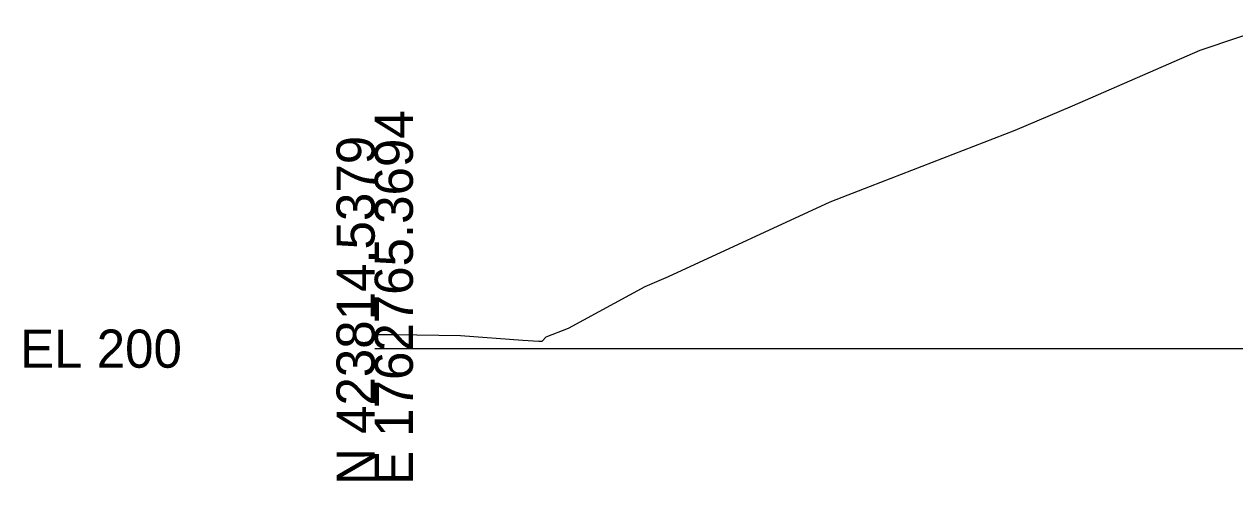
# Model space of a CAD drawing. Extents: x -26 to 3203, y -11010 to 4024.
# Drawn here: x 974.3 to 1063, y -1009.7 to -976.2 of the extents above; entities that cross this region are included whole.
import ezdxf

# ---------------------------------------------------------------- set-up
doc = ezdxf.new("R2010")
doc.units = 0
for name, color, linetype in [('Default', 7, 'Continuous'), ('Exist Cross Section Cell', 7, 'Continuous'), ('Exist XS Ground Line', 7, 'Continuous')]:
    doc.layers.add(name, color=color, linetype=linetype)

msp = doc.modelspace()

# ---------------------------------------------------------------- linework, layer by layer
at = {"layer": 'Exist Cross Section Cell'}
msp.add_line((1000, -1000), (1100, -1000), dxfattribs=at)
at = {"layer": 'Exist XS Ground Line'}
msp.add_lwpolyline([(1000, -998.951), (1001.489, -998.966), (1006.278, -999.045), (1010.866, -999.371), (1012.032, -999.44), (1012.281, -999.454), (1012.566, -999.136), (1014.218, -998.496), (1019.837, -995.45), (1021.528, -994.696), (1033.395, -989.223), (1036.337, -988.072), (1046.953, -983.974), (1051.145, -982.2), (1060.512, -978.103), (1066.179, -976.201)], dxfattribs=at)
msp.add_lwpolyline([(1000, -998.951), (1001.489, -998.966), (1006.278, -999.045), (1010.866, -999.371), (1012.032, -999.44), (1012.281, -999.454), (1012.566, -999.136), (1014.218, -998.496), (1019.837, -995.45), (1021.528, -994.696), (1033.395, -989.223), (1036.337, -988.072), (1046.953, -983.974), (1051.145, -982.2), (1060.512, -978.103), (1066.179, -976.201)], dxfattribs=at)
msp.add_lwpolyline([(1000, -998.951), (1001.489, -998.966), (1006.278, -999.045), (1010.866, -999.371), (1012.032, -999.44), (1012.281, -999.454), (1012.566, -999.136), (1014.218, -998.496), (1019.837, -995.45), (1021.528, -994.696), (1033.395, -989.223), (1036.337, -988.072), (1046.953, -983.974), (1051.145, -982.2), (1060.512, -978.103), (1066.179, -976.201)], dxfattribs=at)
msp.add_lwpolyline([(1000, -998.951), (1001.489, -998.966), (1006.278, -999.045), (1010.866, -999.371), (1012.032, -999.44), (1012.281, -999.454), (1012.566, -999.136), (1014.218, -998.496), (1019.837, -995.45), (1021.528, -994.696), (1033.395, -989.223), (1036.337, -988.072), (1046.953, -983.974), (1051.145, -982.2), (1060.512, -978.103), (1066.179, -976.201)], dxfattribs=at)
msp.add_lwpolyline([(1000, -998.951), (1001.489, -998.966), (1006.278, -999.045), (1010.866, -999.371), (1012.032, -999.44), (1012.281, -999.454), (1012.566, -999.136), (1014.218, -998.496), (1019.837, -995.45), (1021.528, -994.696), (1033.395, -989.223), (1036.337, -988.072), (1046.953, -983.974), (1051.145, -982.2), (1060.512, -978.103), (1066.179, -976.201)], dxfattribs=at)

# ---------------------------------------------------------------- texts
at = {"layer": 'Default'}
msp.add_text('-', height=0.0001, dxfattribs=at).set_placement((1000, -1000))
msp.add_text('-', height=0.0001, dxfattribs=at).set_placement((1000, -1000))
at = {"layer": 'Exist Cross Section Cell'}
for s, p in [('E 1762765.3694', (1002.8, -1010)), ('N 423814.5379', (1000, -1010))]:
    msp.add_text(s, height=2.8, rotation=90, dxfattribs=at).set_placement(p)
msp.add_text('EL 200', height=2.8, dxfattribs=at).set_placement((974, -1001.4))

doc.saveas('drawing.dxf')
